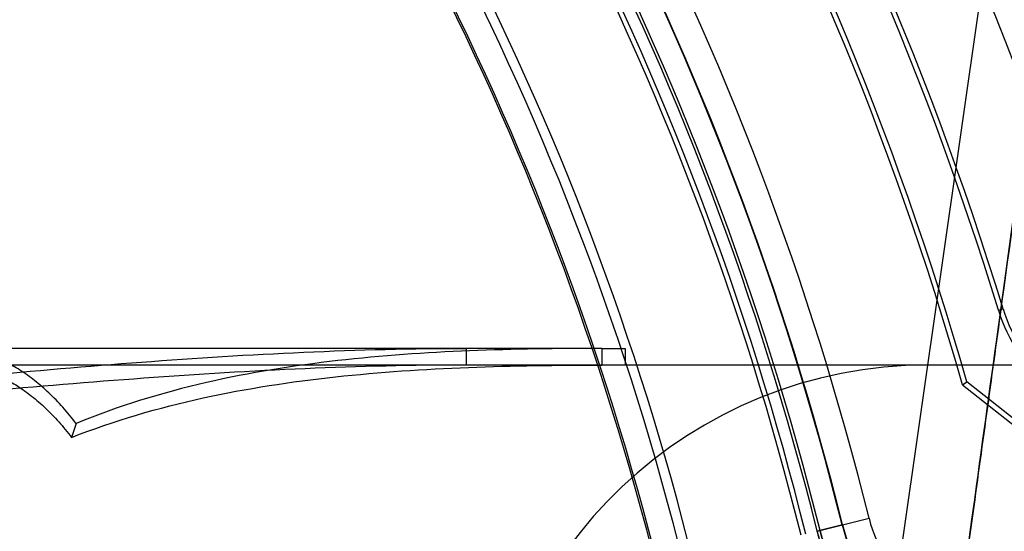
# Model space of a CAD drawing. Header units: millimetres. Extents: x 0 to 297, y 0 to 210.
# Tile 442 of 455: x 242.8196 to 242.9437, y 160.1015 to 160.1661. Entities that reach past the tile are written whole.
import ezdxf

# ---------------------------------------------------------------- set-up
doc = ezdxf.new("R2010")
doc.units = ezdxf.units.MM
doc.header["$LTSCALE"] = 16.335
doc.layers.get('0').update_dxf_attribs({"linetype": 'CONTINUOUS'})
for name, color, linetype in [('AXES_REF', 7, 'CONTINUOUS'), ('INTFCLR_1', 7, 'CONTINUOUS'), ('INTFCLR_144815', 7, 'CONTINUOUS'), ('INTFCLR_72935', 7, 'CONTINUOUS')]:
    doc.layers.add(name, color=color, linetype=linetype)

msp = doc.modelspace()

# ---------------------------------------------------------------- linework, layer by layer
at = {"color": 7, "linetype": 'Continuous'}
for radius in [6.787079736, 6.7865, 6.743039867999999]:
    msp.add_circle((241.4889104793, 154.7114782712), radius, dxfattribs=at)
msp.add_arc((241.4889104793, 154.7114782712), 6.72, 278.2771290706, 261.7228709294, dxfattribs=at)
at = {"layer": 'AXES_REF', "color": 7, "linetype": 'Continuous'}
msp.add_arc((241.4889104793, 154.7114782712), 6.874, 113.0826847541, 66.9173152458, dxfattribs=at)
at = {"layer": 'AXES_REF', "color": 9, "linetype": 'Continuous'}
msp.add_arc((241.4889104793, 154.7114782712), 6.191158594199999, 94.4118118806, 85.5881881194, dxfattribs=at)
at = {"layer": 'INTFCLR_1', "color": 9, "linetype": 'Continuous'}
for p, q in [((242.9429455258, 160.1293896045), (242.9435313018, 160.1295682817)), ((242.9200949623, 160.1015121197), (242.9266432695, 160.103136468))]:
    msp.add_line(p, q, dxfattribs=at)
at = {"layer": 'INTFCLR_1', "color": 6, "linetype": 'Continuous'}
for centre, radius, start, end in [((242.553106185, 160.0104782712), 0.423418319, 16.9630954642, 50.66033312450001), ((242.553106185, 160.0104782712), 0.4221840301, 16.9630954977, 50.6004938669), ((242.553106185, 160.0104782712), 0.4081840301, 16.9630953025, 44.8084638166), ((242.553106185, 160.0104782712), 0.4075716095, 16.9630954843, 44.741095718), ((242.553106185, 160.0104782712), 0.4195535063, 10.8985890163, 42.7086480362), ((242.553106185, 160.0104782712), 0.3760159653, 13.9313766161, 41.16544924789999), ((242.553106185, 160.0104782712), 0.376628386, 13.9313763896, 41.16544924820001), ((242.553106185, 160.0104782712), 0.3607816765, 13.9313763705, 41.1654492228), ((242.553106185, 160.0104782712), 0.3620159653, 13.9313761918, 41.1654492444), ((242.9614505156, 160.1350341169), 0.0193467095, 196.9630953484, 231.7098366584), ((242.9614505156, 160.1350341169), 0.0187342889, 196.9630993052, 231.7098335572)]:
    msp.add_arc(centre, radius, start, end, dxfattribs=at)
at = {"layer": 'INTFCLR_1', "color": 9, "linetype": 'Continuous'}
for centre, radius, start, end in [((242.553106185, 160.0104782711), 0.4230504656, 4.2349584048, 43.61014177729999), ((242.5531061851, 160.0104782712), 0.3848577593, 13.9313763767, 41.1654492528), ((242.553106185, 160.0104782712), 0.3813582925, 13.931376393, 41.1654492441), ((242.553106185, 160.0104782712), 0.3781109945, 13.9313770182, 41.165449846), ((242.553106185, 160.0104782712), 0.3784849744, 13.9313763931, 41.1654492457), ((242.553106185, 160.0104782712), 0.3573323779, 13.9313770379, 41.16544983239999), ((242.553106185, 160.0104782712), 0.3575673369, 13.9313763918, 41.1654492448), ((242.9436872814, 160.1073643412), 0.0175605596, 193.9313764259, 269.9999999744), ((242.9436872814, 160.1073643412), 0.0210600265, 193.9313763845, 270.0000000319)]:
    msp.add_arc(centre, radius, start, end, dxfattribs=at)
for points, knots in [([(242.9200949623, 160.1015121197), (242.9202624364, 160.1008369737), (242.9206452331, 160.0995164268), (242.9213572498, 160.0976239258), (242.9221711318, 160.0958691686), (242.9230569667, 160.0942670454), (242.9239868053, 160.092821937), (242.9252240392, 160.0911404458), (242.9273253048, 160.0887430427), (242.9304463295, 160.0861073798), (242.9336788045, 160.0842317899), (242.9361130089, 160.0831757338), (242.9383308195, 160.0823963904), (242.9409856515, 160.0817455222), (242.9440384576, 160.0813837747), (242.9460012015, 160.0813745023), (242.9469427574, 160.081421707)], [0, 0, 0, 0, 0.0574721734, 0.1134588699, 0.1669071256, 0.21714495, 0.2645975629, 0.308783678, 0.3895302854, 0.5274907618, 0.6441227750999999, 0.6969373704, 0.7465491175, 0.8382128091, 0.9221094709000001, 1, 1, 1, 1]), ([(242.9204579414, 160.1016021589), (242.9206028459, 160.1010180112), (242.9209343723, 160.0998755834), (242.9215512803, 160.098238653), (242.922257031, 160.0967212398), (242.9230252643, 160.0953363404), (242.923831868, 160.0940877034), (242.9249048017, 160.0926358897), (242.9262743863, 160.0910815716), (242.9279641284, 160.0895297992), (242.9300915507, 160.087920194), (242.9322326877, 160.0866895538), (242.9343396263, 160.0857886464), (242.9362572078, 160.0851257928), (242.9385511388, 160.0845780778), (242.9411850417, 160.0842836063), (242.9428764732, 160.0842879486), (242.9436872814, 160.0843347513)], [0, 0, 0, 0, 0.0575499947, 0.1136075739, 0.1671162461, 0.2174278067, 0.2649257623, 0.3091535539, 0.3899605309, 0.4625751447, 0.5281544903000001, 0.6447761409, 0.6975023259, 0.7471185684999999, 0.8386452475, 0.9223402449, 1, 1, 1, 1])]:
    msp.add_open_spline(points, degree=3, knots=knots, dxfattribs=at)
at = {"layer": 'INTFCLR_144815', "color": 9, "linetype": 'Continuous'}
for p, q in [((242.9949208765, 160.5484094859), (242.8679795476, 159.6608559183)), ((242.8929658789, 160.1245782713), (242.553106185, 160.1245782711)), ((242.8759072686, 160.1224782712), (242.8759072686, 160.1245782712)), ((242.8929658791, 160.1245782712), (242.8929658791, 160.1224782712)), ((243.0292331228, 160.1224782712), (242.8067616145, 160.1224782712))]:
    msp.add_line(p, q, dxfattribs=at)
at = {"layer": 'INTFCLR_144815', "color": 6, "linetype": 'Continuous'}
for p, q in [((242.8929658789, 160.1245782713), (242.8958747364, 160.1245782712)), ((242.8958747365, 160.1245782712), (242.8958747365, 160.1224782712)), ((242.8266807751, 160.1151069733), (242.8261061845, 160.1133493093))]:
    msp.add_line(p, q, dxfattribs=at)
msp.add_arc((242.934028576, 160.0664782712), 0.05599999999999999, 89.99999998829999, 176.9999999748, dxfattribs=at)
at = {"layer": 'INTFCLR_144815', "color": 7, "linetype": 'Continuous'}
for points, knots in [([(242.9949208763, 160.5484094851), (242.9952756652, 160.5484164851), (242.9953949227, 160.5472775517), (242.9955088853, 160.5463138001), (242.9955381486, 160.5450551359), (242.9955379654, 160.5438616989), (242.9955125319, 160.5426153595), (242.995469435, 160.5413374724), (242.9954031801, 160.5398541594), (242.9953261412, 160.5384399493), (242.9952418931, 160.5370632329), (242.9951647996, 160.5358940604), (242.9950789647, 160.5346694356), (242.994984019, 160.5333817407), (242.994871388, 160.5319246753), (242.9947375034, 160.5302691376), (242.9945862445, 160.5284761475), (242.9944155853, 160.5265266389), (242.9942229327, 160.5243986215), (242.9940067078, 160.5220853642), (242.9937637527, 160.5195591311), (242.9934875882, 160.5167618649), (242.9931745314, 160.5136709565), (242.9928257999, 160.5103075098), (242.9924359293, 160.5066260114), (242.9919830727, 160.5024357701), (242.9914811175, 160.4978829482), (242.9909223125, 160.4929038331), (242.9902957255, 160.487410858), (242.9895662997, 160.4811189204), (242.9887431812, 160.4741285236), (242.9878057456, 160.4662804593), (242.9867434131, 160.4575080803), (242.9855145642, 160.4474938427), (242.9841183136, 160.4362561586), (242.9825236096, 160.423570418), (242.9807141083, 160.4093320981), (242.9787132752, 160.3937471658), (242.9765228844, 160.3768399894), (242.9741807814, 160.3589082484), (242.9716687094, 160.3398151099), (242.9690243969, 160.31984771), (242.9662547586, 160.2990559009), (242.9633769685, 160.2775644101), (242.9603696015, 160.2552102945), (242.9572129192, 160.2318470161), (242.9539284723, 160.2076350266), (242.9505602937, 160.182896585), (242.9471217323, 160.1577250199), (242.943583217, 160.1319013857), (242.9398921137, 160.105042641), (242.93737534, 160.0867803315), (242.9360847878, 160.0774282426)], [0, 0, 0, 0, 0.002241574, 0.0047132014, 0.0072224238, 0.0098766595, 0.0123398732, 0.0150736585, 0.0179599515, 0.0217167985, 0.0240207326, 0.0266725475, 0.029118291, 0.0317754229, 0.0348287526, 0.0383497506, 0.0422672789, 0.04619496, 0.0507115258, 0.0557645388, 0.0608710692, 0.06674290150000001, 0.0735202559, 0.0804956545, 0.0881030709, 0.09690564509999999, 0.1071187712, 0.1170366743, 0.1285552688, 0.1420419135, 0.1570478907, 0.1730174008, 0.1919691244, 0.2128662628, 0.236750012, 0.2635013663, 0.293630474, 0.3274143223, 0.3627565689, 0.4013226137, 0.4416480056, 0.4844039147, 0.5285543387, 0.5741462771, 0.6213734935, 0.6710334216, 0.7230689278, 0.7757171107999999, 0.8287434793, 0.8835499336, 0.9403646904, 1, 1, 1, 1]), ([(242.9360847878, 160.0774282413), (242.9372606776, 160.0859465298), (242.9394653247, 160.1019439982), (242.9425694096, 160.1245136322), (242.9452975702, 160.1443967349), (242.9477094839, 160.1620127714), (242.9498573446, 160.1777323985), (242.9517733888, 160.1917824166), (242.9535049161, 160.2045018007), (242.9550897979, 160.21616449), (242.9565364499, 160.2268291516), (242.9578370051, 160.2364332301), (242.9589870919, 160.2449395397), (242.9600124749, 160.2525343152), (242.9609277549, 160.2593228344), (242.9617418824, 160.2653695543), (242.9624677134, 160.2707669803), (242.9631191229, 160.2756162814), (242.9636997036, 160.27994259), (242.9642273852, 160.283878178), (242.9646984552, 160.2873943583), (242.9651198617, 160.2905421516), (242.9655016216, 160.293395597), (242.9658480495, 160.2959864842), (242.9661641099, 160.298351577), (242.9664490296, 160.3004846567), (242.9667098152, 160.3024379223), (242.9669487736, 160.3042284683), (242.9671670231, 160.3058644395), (242.9673742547, 160.3074183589), (242.9675679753, 160.3088714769), (242.9678067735, 160.3106633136), (242.9679758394, 160.3119323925), (242.9680917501, 160.3128029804)], [0, 0, 0, 0, 0.1086009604, 0.2039477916, 0.2877238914, 0.3620651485, 0.4285031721, 0.4880977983, 0.5411506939, 0.5906228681, 0.6367442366, 0.6770723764, 0.71302358, 0.7451511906, 0.7738599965, 0.7995341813, 0.8222066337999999, 0.8426397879, 0.8613279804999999, 0.8773350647, 0.892788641, 0.9061319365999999, 0.9174444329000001, 0.9291470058, 0.9391444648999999, 0.9475796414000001, 0.9563257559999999, 0.9640319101, 0.9703936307, 0.9771701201, 0.9838307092, 0.9889079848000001, 1, 1, 1, 1])]:
    msp.add_open_spline(points, degree=3, knots=knots, dxfattribs=at)
at = {"layer": 'INTFCLR_144815', "color": 6, "linetype": 'Continuous'}
for points, knots in [([(242.7941626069, 160.119139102), (242.8009480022, 160.1198079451), (242.8145266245, 160.1211499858), (242.8349256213, 160.1229285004), (242.855389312, 160.1242258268), (242.8690613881, 160.1245781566), (242.8759072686, 160.1245782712)], [0, 0, 0, 0, 0.2495910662, 0.4994364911, 0.7495091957, 1, 1, 1, 1]), ([(242.8266807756, 160.1151069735), (242.8261447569, 160.1158078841), (242.8250534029, 160.1171378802), (242.8233077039, 160.1189513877), (242.8215045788, 160.120524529), (242.8196513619, 160.121852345), (242.8177547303, 160.1229276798), (242.8164439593, 160.1234803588), (242.8157870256, 160.1237100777)], [0, 0, 0, 0, 0.1881234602, 0.3664007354, 0.5360715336, 0.6975879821, 0.8516252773, 1, 1, 1, 1]), ([(242.8929658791, 160.1245782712), (242.8874082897, 160.1245714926), (242.8762831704, 160.1244263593), (242.8596056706, 160.1232739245), (242.8428785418, 160.1206160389), (242.8320176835, 160.1173077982), (242.8266807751, 160.1151069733)], [0, 0, 0, 0, 0.2476832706, 0.4951751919, 0.7442422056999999, 1, 1, 1, 1]), ([(242.8759072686, 160.1224782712), (242.8691162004, 160.1224779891), (242.8555419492, 160.1221378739), (242.8352064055, 160.1208868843), (242.8149002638, 160.1191725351), (242.8013718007, 160.1178797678), (242.7946061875, 160.1172356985)], [0, 0, 0, 0, 0.2498861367, 0.499769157, 0.7498206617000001, 1, 1, 1, 1]), ([(242.8261061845, 160.1133493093), (242.8315024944, 160.1154732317), (242.8424715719, 160.118664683), (242.8593318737, 160.1212210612), (242.8761472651, 160.1223316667), (242.8873634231, 160.1224718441), (242.8929658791, 160.1224782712)], [0, 0, 0, 0, 0.2551578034, 0.5043551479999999, 0.7521427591, 1, 1, 1, 1]), ([(242.815606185, 160.1216414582), (242.8162400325, 160.1214198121), (242.8175044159, 160.1208865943), (242.8193334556, 160.1198492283), (242.8211198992, 160.1185688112), (242.8228574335, 160.1170524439), (242.8245389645, 160.1153052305), (242.8255900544, 160.114024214), (242.826106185, 160.1133493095)], [0, 0, 0, 0, 0.1485290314, 0.3026555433, 0.4642103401, 0.6338679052, 0.8120636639, 1, 1, 1, 1])]:
    msp.add_open_spline(points, degree=3, knots=knots, dxfattribs=at)
at = {"layer": 'INTFCLR_72935', "color": 6, "linetype": 'Continuous'}
for p, q in [((242.9384153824, 160.1199973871), (242.9389504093, 160.120354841)), ((242.9384153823, 160.1199973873), (242.9898835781, 160.0792229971)), ((242.9902970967, 160.0796767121), (242.9389504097, 160.1203548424))]:
    msp.add_line(p, q, dxfattribs=at)
at = {"layer": 'INTFCLR_72935', "color": 9, "linetype": 'Continuous'}
msp.add_line((242.923305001, 160.1023083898), (242.9200949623, 160.1015121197), dxfattribs=at)
at = {"layer": 'INTFCLR_72935', "color": 6, "linetype": 'Continuous'}
for centre, radius, start, end in [((242.553106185, 160.0104782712), 0.423418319, 16.876440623, 50.6603330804), ((242.553106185, 160.0104782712), 0.4221840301, 16.8240833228, 50.6004938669), ((242.553106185, 160.0104782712), 0.4228972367, 9.9390037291, 43.6299210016), ((242.553106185, 160.0104782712), 0.4011840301, 15.8953234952, 43.69894359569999), ((242.553106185, 160.0104782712), 0.4005716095, 15.8671093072, 43.5585188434), ((242.553106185, 160.0104782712), 0.381418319, 13.931376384, 41.1654492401), ((242.553106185, 160.0104782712), 0.3760159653, 13.9313766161, 41.16544924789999), ((242.553106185, 160.0104782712), 0.376628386, 13.9313763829, 41.16544925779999), ((242.553106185, 160.0104782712), 0.3607816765, 13.9313763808, 41.1654492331), ((242.553106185, 160.0104782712), 0.3620159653, 13.9313761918, 41.1654492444), ((242.9436872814, 160.1073643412), 0.021, 193.9313763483, 269.9999998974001)]:
    msp.add_arc(centre, radius, start, end, dxfattribs=at)
at = {"layer": 'INTFCLR_72935', "color": 9, "linetype": 'Continuous'}
for radius, start, end in [(0.3781109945, 13.9313770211, 41.16544983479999), (0.3784849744, 13.9313763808, 41.1654492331), (0.3573323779, 13.9313770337, 41.16544984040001), (0.3575673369, 13.9313763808, 41.1654492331)]:
    msp.add_arc((242.553106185, 160.0104782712), radius, start, end, dxfattribs=at)
for points, knots in [([(242.946942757, 160.0814217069), (242.9460008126, 160.0813744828), (242.9440366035, 160.0813837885), (242.9409803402, 160.081746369), (242.9383207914, 160.0823988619), (242.9360993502, 160.0831815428), (242.9343326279, 160.0839487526), (242.9325113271, 160.0849087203), (242.9306424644, 160.0860952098), (242.9287359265, 160.0875520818), (242.9268015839, 160.0893420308), (242.9252313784, 160.0911316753), (242.9239961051, 160.0928083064), (242.9230622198, 160.0942580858), (242.9221747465, 160.0958618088), (242.9213609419, 160.0976154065), (242.9206478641, 160.0995090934), (242.9202639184, 160.1008309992), (242.920094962, 160.1015121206)], [0, 0, 0, 0, 0.07790330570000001, 0.1618667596, 0.2536806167, 0.3034199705, 0.3562896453, 0.4126322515, 0.4733102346, 0.5389302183, 0.6105590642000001, 0.6906636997, 0.7351564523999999, 0.7824908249, 0.8330084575, 0.8864378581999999, 0.9420335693, 1, 1, 1, 1]), ([(242.9436872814, 160.0843347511), (242.9428761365, 160.084287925), (242.9411834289, 160.0842836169), (242.9385465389, 160.0845787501), (242.9362485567, 160.0851279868), (242.9343277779, 160.0857933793), (242.9327984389, 160.0864482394), (242.9312219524, 160.0872701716), (242.9296025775, 160.0882887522), (242.9279502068, 160.0895419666), (242.9262726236, 160.0910845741), (242.9249110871, 160.0926285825), (242.9238397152, 160.0940761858), (242.923029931, 160.0953284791), (242.9222601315, 160.0967148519), (242.9215545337, 160.0982312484), (242.9209365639, 160.0998692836), (242.9206040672, 160.1010128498), (242.9204579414, 160.1016021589)], [0, 0, 0, 0, 0.077684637, 0.1614602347, 0.2531489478, 0.3029013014, 0.3556901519, 0.4120655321, 0.4727178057, 0.538390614, 0.6100777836, 0.690278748, 0.7347779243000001, 0.7821808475, 0.8327613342, 0.8862761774, 0.9419483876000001, 1, 1, 1, 1])]:
    msp.add_open_spline(points, degree=3, knots=knots, dxfattribs=at)

doc.saveas('drawing.dxf')
